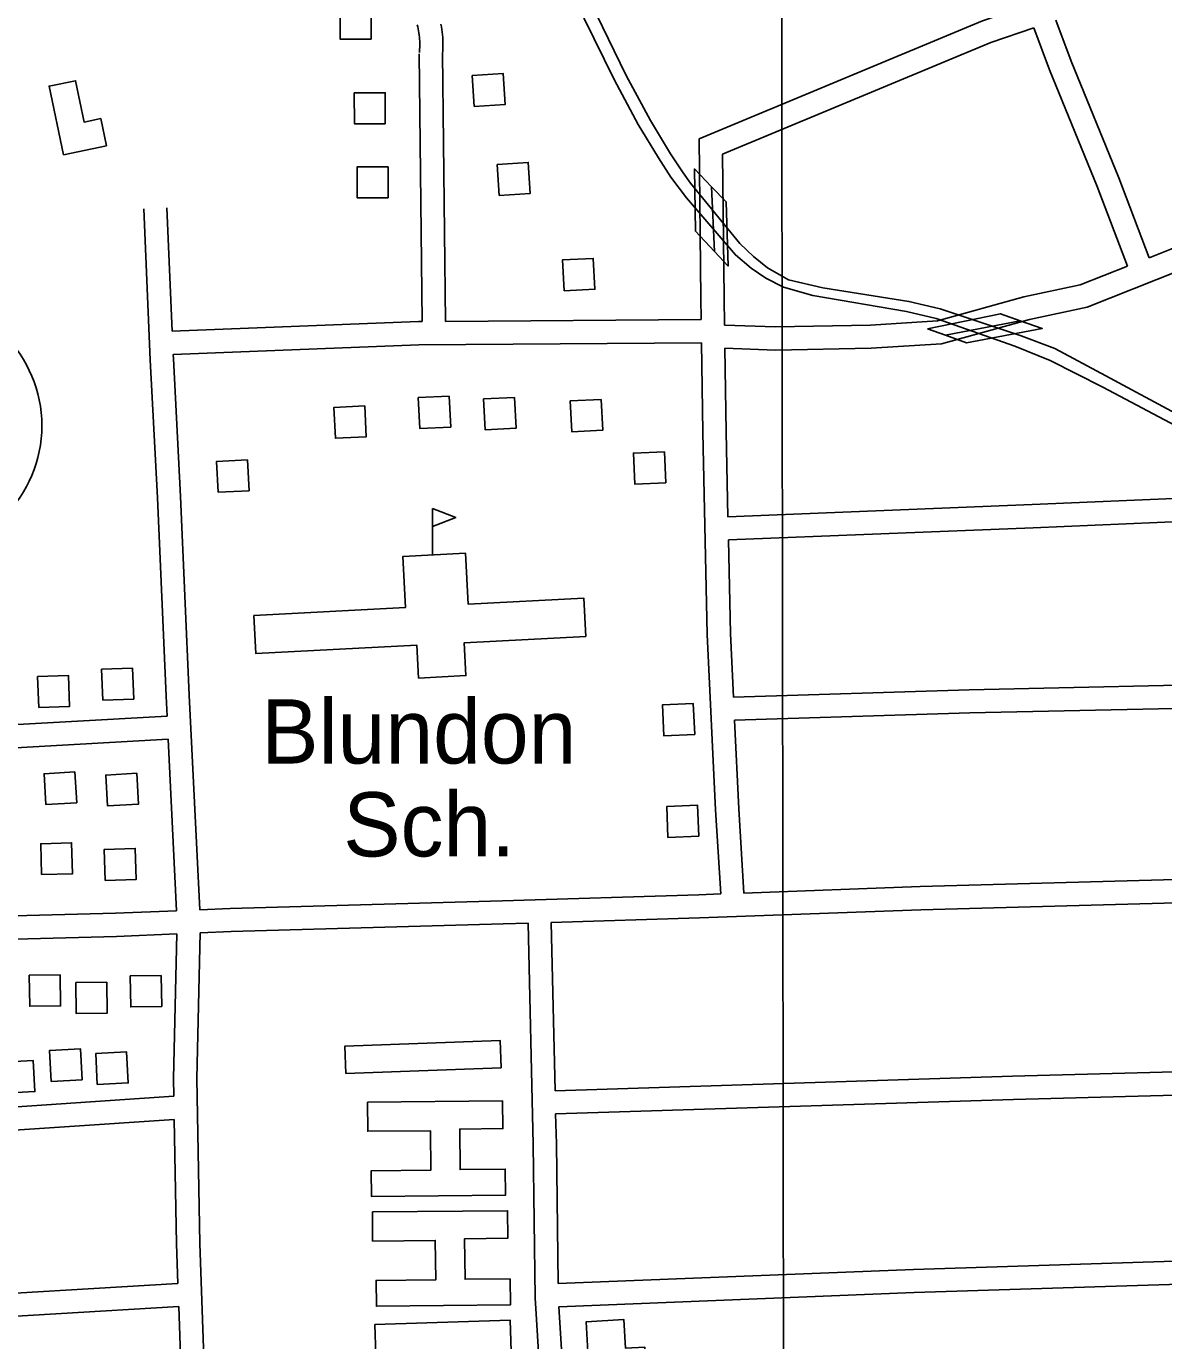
# Model space of a CAD drawing. Extents: x 3297716 to 3335574, y 688621 to 713991.
# Drawn here: x 3327134 to 3328604, y 699056 to 700755 of the extents above; entities that cross this region are included whole.
import ezdxf

# ---------------------------------------------------------------- set-up
doc = ezdxf.new("R2010")
doc.units = 0
for name, color, linetype in [('V-BLDG-IDEN', 7, 'Continuous'), ('V-BLDG-OTLN', 7, 'Continuous'), ('V-BRDG-OTLN', 7, 'Continuous'), ('V-GRID-MAJR', 7, 'Continuous'), ('V-ROAD-CNTR', 7, 'Continuous'), ('V-ROAD-IDEN', 7, 'Continuous'), ('V-TOPO-SHOR', 7, 'Continuous')]:
    doc.layers.add(name, color=color, linetype=linetype)

msp = doc.modelspace()

# ---------------------------------------------------------------- linework, layer by layer
at = {"layer": 'V-BLDG-OTLN'}
msp.add_line((3327658.5, 700071.2), (3327658.7, 700131.2), dxfattribs=at)
for points in [[(3327579.3, 700737.8), (3327579.2, 700777.8), (3327539.2, 700777.8), (3327539.3, 700737.8)], [(3327710, 700690.8), (3327712.6, 700650.9), (3327752.5, 700653.5), (3327749.9, 700693.4)], [(3327181.5, 700588.6), (3327163.1, 700677.2), (3327197.2, 700684.2), (3327208.3, 700630.8), (3327229.9, 700635.3), (3327237.2, 700600.2)], [(3327597.6, 700628.6), (3327597.5, 700668.6), (3327557.5, 700668.5), (3327557.6, 700628.5)], [(3327742.3, 700575.9), (3327744.9, 700536), (3327784.8, 700538.6), (3327782.2, 700578.5)], [(3327601.3, 700532.7), (3327601.2, 700572.7), (3327561.2, 700572.7), (3327561.3, 700532.7)], [(3327828.6, 700412.5), (3327868.5, 700414.7), (3327866.3, 700454.6), (3327826.4, 700452.5)], [(3327680.2, 700276.6), (3327640.2, 700274.6), (3327642.2, 700234.6), (3327682.1, 700236.6)], [(3327764.5, 700274.9), (3327724.6, 700272.9), (3327726.6, 700233), (3327766.5, 700235)], [(3327876.5, 700272.3), (3327836.6, 700270.3), (3327838.6, 700230.4), (3327878.5, 700232.3)], [(3327571, 700263.9), (3327531.1, 700261.9), (3327533, 700222), (3327573, 700223.9)], [(3327959.9, 700164.5), (3327958.2, 700204.5), (3327918.3, 700202.8), (3327920, 700162.8)], [(3327419.6, 700194.1), (3327379.6, 700192.1), (3327381.6, 700152.2), (3327421.5, 700154.2)], [(3327658.7, 700131.2), (3327688.6, 700119.5), (3327658.6, 700108.1)], [(3327427.8, 699992.8), (3327623.6, 700003.2), (3327620.1, 700069.1), (3327701.3, 700073.5), (3327704.8, 700007.5), (3327854, 700015.5), (3327856.7, 699966), (3327699.6, 699957.7), (3327701.8, 699915.3), (3327640.5, 699912.1), (3327638.2, 699954.7), (3327430.4, 699943.7)], [(3327149.7, 699873.9), (3327189.6, 699875.5), (3327188, 699915.5), (3327148.1, 699913.9)], [(3327232.4, 699883.4), (3327272.4, 699885), (3327270.8, 699925), (3327230.8, 699923.4)], [(3327997.4, 699839.2), (3327995.6, 699879.1), (3327955.7, 699877.4), (3327957.4, 699837.5)], [(3327196.4, 699790.9), (3327156.5, 699788.4), (3327158.9, 699748.5), (3327198.8, 699750.9)], [(3327276.3, 699789.1), (3327236.3, 699786.7), (3327238.7, 699746.8), (3327278.7, 699749.2)], [(3328002.8, 699707.8), (3328001.1, 699747.7), (3327961.2, 699746), (3327962.9, 699706.1)], [(3327153.4, 699658), (3327193.4, 699659.2), (3327192.2, 699699.2), (3327152.2, 699698)], [(3327235.6, 699650.6), (3327275.6, 699651.8), (3327274.4, 699691.8), (3327234.4, 699690.6)], [(3327177.4, 699528.4), (3327137.4, 699527.9), (3327138, 699487.9), (3327178, 699488.4)], [(3327308, 699527.6), (3327268, 699527), (3327268.6, 699487), (3327308.6, 699487.6)], [(3327237.7, 699519), (3327197.7, 699518.4), (3327198.2, 699478.4), (3327238.2, 699479)], [(3327747.4, 699408.2), (3327546.7, 699401), (3327545.4, 699436.3), (3327746.1, 699443.5)], [(3327165.9, 699390.8), (3327205.8, 699392.9), (3327203.8, 699432.8), (3327163.8, 699430.8)], [(3327225.4, 699386.8), (3327265.4, 699388.8), (3327263.3, 699428.8), (3327223.4, 699426.7)], [(3327104.7, 699375.6), (3327144.7, 699377.6), (3327142.6, 699417.6), (3327102.7, 699415.5)], [(3327574.6, 699363.9), (3327749.2, 699365.5), (3327749.5, 699329.7), (3327693.8, 699329.2), (3327694.3, 699276.8), (3327752.6, 699277.4), (3327752.9, 699243.7), (3327579.7, 699242.1), (3327579.4, 699275.2), (3327656.4, 699275.9), (3327655.9, 699327), (3327574.9, 699326.2)], [(3327580.9, 699222), (3327755.5, 699223.6), (3327755.8, 699187.9), (3327700.1, 699187.4), (3327700.6, 699135), (3327758.9, 699135.5), (3327759.2, 699101.8), (3327586, 699100.2), (3327585.7, 699133.4), (3327662.7, 699134.1), (3327662.2, 699185.1), (3327581.2, 699184.4)], [(3327584.2, 699076.4), (3327759, 699081.9), (3327760.3, 699042.2), (3327585.4, 699036.8)], [(3327934.8, 699014.4), (3327861.2, 699010.2), (3327857.2, 699080.1), (3327905.9, 699082.9), (3327908, 699045.8), (3327932.9, 699047.2)]]:
    msp.add_lwpolyline(points, close=True, dxfattribs=at)
at = {"layer": 'V-BRDG-OTLN'}
for p, q in [((3328023.1, 700463.3), (3328019.3, 700547)), ((3328321.4, 700355.2), (3328418.2, 700373.9))]:
    msp.add_line(p, q, dxfattribs=at)
for points in [[(3327998.4, 700489.6), (3327997, 700570.1), (3328019.3, 700547), (3328038, 700527.5), (3328040.5, 700444.7), (3328023.1, 700463.3)], [(3328298.3, 700363.3), (3328392.4, 700383), (3328418.2, 700373.9), (3328446.6, 700364), (3328348.7, 700345.5), (3328321.4, 700355.2)]]:
    msp.add_lwpolyline(points, close=True, dxfattribs=at)
at = {"layer": 'V-GRID-MAJR'}
msp.add_spline([(3328118.7, 694026.2), (3328114.7, 697055), (3328106.8, 703116.6), (3328098.9, 709178.2), (3328094.9, 712211)], degree=3, dxfattribs=at)
at = {"layer": 'V-ROAD-CNTR'}
for points in [[(3328425.1, 700780.7), (3328369.3, 700761.7), (3328003.2, 700609), (3328005.3, 700403.2), (3328005.7, 700375.5)], [(3328464.1, 700762.3), (3328484.1, 700709.3), (3328545.4, 700558.6), (3328584.8, 700455.4)], [(3327638.9, 700756.4), (3327639.5, 700753.8), (3327640.1, 700751.2), (3327640.6, 700748.6), (3327641, 700746), (3327641.4, 700743.3), (3327641.7, 700740.7), (3327641.9, 700738), (3327642, 700735.4), (3327642.1, 700732.7), (3327642.1, 700730.1), (3327642.1, 700727.4), (3327641.9, 700724.7), (3327641.7, 700722.1), (3327641.6, 700720.5)], [(3327669.5, 700757.2), (3327670.2, 700753.8), (3327670.7, 700750.4), (3327671.2, 700747), (3327671.5, 700743.5), (3327671.8, 700740.1), (3327672, 700736.7), (3327672.1, 700733.2), (3327672.1, 700729.8), (3327672, 700726.3), (3327671.9, 700722.9), (3327671.6, 700719.5), (3327671.4, 700717.6)], [(3328435.7, 700752.6), (3328380, 700733.6), (3328033.4, 700589.1), (3328035.3, 700403.6), (3328035.8, 700368.4)], [(3328435.7, 700752.6), (3328456.1, 700698.4), (3328517.5, 700547.6), (3328556.9, 700444.4)], [(3327641.5, 700718.9), (3327645.3, 700372.9)], [(3327671.5, 700719.2), (3327675.3, 700373.1)], [(3329039.1, 700645), (3328612.8, 700466.5), (3328584.8, 700455.4)], [(3329050.7, 700617.3), (3328624.1, 700438.7), (3328504.4, 700391.6), (3328430, 700375.7), (3328316.2, 700344.1), (3328225.6, 700338.4), (3328101.7, 700335.9), (3328036.3, 700338.4)], [(3327315.6, 699862.9), (3327314.3, 699888.5), (3327303, 700145.2), (3327293.8, 700323.3), (3327285.3, 700518.6)], [(3327322.2, 700360.4), (3327315.3, 700519.9)], [(3328556.9, 700444.4), (3328495.7, 700420.4), (3328422.8, 700404.8), (3328311.2, 700373.8), (3328224.4, 700368.3), (3328102, 700365.9), (3328035.8, 700368.4)], [(3327645.3, 700372.9), (3327640.4, 700372.9), (3327322.2, 700360.4)], [(3328005.7, 700375.5), (3327675.3, 700373.1)], [(3328006.2, 700345.5), (3327641.1, 700342.9), (3327323.5, 700330.4)], [(3328006.2, 700345.5), (3328008, 700230), (3328013.5, 699968.5), (3328024.5, 699741.6), (3328031, 699633.1)], [(3328036.3, 700338.4), (3328038, 700230.5), (3328040.3, 700120.7)], [(3327357.8, 699612.6), (3327344.3, 699889.9), (3327333, 700146.6), (3327323.8, 700324.7), (3327323.5, 700330.4)], [(3329168, 700321.6), (3328748.7, 700149.9), (3328433.6, 700136.4), (3328040.3, 700120.7)], [(3329179.3, 700293.8), (3328755.2, 700120.1), (3328434.9, 700106.4), (3328040.9, 700090.7)], [(3328040.9, 700090.7), (3328043.5, 699969.5), (3328047.5, 699887.4)], [(3328047.5, 699887.4), (3328352.1, 699897), (3328738.3, 699905.3), (3329092.3, 699911.5), (3329337.5, 699917.6)], [(3328048.9, 699857.5), (3328352.9, 699867), (3328738.9, 699875.4), (3329092.9, 699881.5), (3329338.2, 699887.6)], [(3326774, 699832.6), (3327315.6, 699862.9)], [(3328048.9, 699857.5), (3328054.4, 699743.2), (3328061, 699634.2)], [(3326778.2, 699802.7), (3327317, 699832.9)], [(3327327.8, 699611.4), (3327317, 699832.9)], [(3330192.5, 699694.9), (3329911.1, 699679.9), (3329438.3, 699668.6), (3328994.9, 699661.5), (3328650.7, 699652.5), (3328288.8, 699642.5), (3328061, 699634.2)], [(3330194.1, 699665), (3329912.2, 699649.9), (3329438.9, 699638.6), (3328995.6, 699631.5), (3328651.5, 699622.5), (3328289.8, 699612.6), (3328003.7, 699602.1), (3327812, 699596.2)], [(3328031, 699633.1), (3328002.7, 699632), (3327749.1, 699624.3), (3327397.2, 699614.3), (3327357.8, 699612.6)], [(3327327.8, 699611.4), (3327249, 699608.1), (3326806.4, 699596.5), (3326604.4, 699584.4), (3326292.1, 699578.1), (3326126.6, 699569.6), (3325915.5, 699560.7), (3325815.5, 699559.2)], [(3327782, 699595.3), (3327750, 699594.3), (3327398.2, 699584.3), (3327358.2, 699582.6)], [(3327782, 699595.3), (3327788.6, 699309.3), (3327791.2, 699110.8), (3327805.1, 698886.6)], [(3327812, 699596.2), (3327817, 699378.7)], [(3327328.2, 699581.4), (3327250.1, 699578.1), (3326807.7, 699566.5), (3326605.6, 699554.4), (3326293.2, 699548.1), (3326128, 699539.6), (3326014.6, 699534.8)], [(3327324.3, 699371.6), (3327323.9, 699394.4), (3327328.2, 699581.4)], [(3327368.7, 698874.3), (3327357.7, 699181.4), (3327353.9, 699394.3), (3327358.2, 699582.6)], [(3330200.5, 699444.2), (3329918.1, 699433.6), (3329586.1, 699429.3), (3329462.6, 699428.6), (3329104, 699415.5), (3328827.4, 699408.6), (3328408.3, 699397.4), (3327817, 699378.7)], [(3330201.6, 699414.2), (3329918.9, 699403.6), (3329586.4, 699399.3), (3329463.2, 699398.6), (3329104.9, 699385.5), (3328828.2, 699378.7), (3328409.2, 699367.4), (3327817.7, 699348.8)], [(3327324.3, 699371.6), (3327032.8, 699351.9), (3326710.9, 699342), (3326291.4, 699329.2)], [(3327324.9, 699341.6), (3327034.3, 699321.9), (3326711.9, 699312), (3326292.3, 699299.2)], [(3327329.6, 699129.7), (3327327.8, 699180.6), (3327324.9, 699341.6)], [(3327817.7, 699348.8), (3327818.6, 699309.9), (3327821, 699129.3)], [(3330208.2, 699200.4), (3329036.3, 699171.7), (3328280.1, 699147.7), (3327821, 699129.3)], [(3330209, 699170.4), (3329037.1, 699141.7), (3328281.2, 699117.7), (3327822, 699099.3)], [(3327329.6, 699129.7), (3327010.7, 699110.7), (3326730, 699097.5), (3326308.5, 699082.2)], [(3327330.6, 699099.8), (3327012.3, 699080.8), (3326731.3, 699067.5), (3326309.6, 699052.2)], [(3327338.7, 698873.6), (3327330.6, 699099.8)], [(3327822, 699099.3), (3327835.1, 698887.5)]]:
    msp.add_lwpolyline(points, dxfattribs=at)
at = {"layer": 'V-ROAD-IDEN'}
msp.add_circle((3326988.8, 700238.3), 165, dxfattribs=at)
at = {"layer": 'V-TOPO-SHOR'}
for points in [[(3327764.5, 700958.2), (3327808.3, 700862.3), (3327854.7, 700764.7), (3327893.2, 700685.6), (3327924.5, 700627.6), (3327950.6, 700584.4), (3327966.7, 700559.7), (3327986.6, 700533)], [(3327778.6, 700963.5), (3327822.3, 700867.6), (3327870.4, 700770), (3327908.9, 700690.9), (3327940.2, 700632.8), (3327966.2, 700589.7), (3327982.3, 700565), (3327991.9, 700551.6)], [(3327991.9, 700551.6), (3328055.7, 700473.7), (3328073.5, 700457.2), (3328091.6, 700442.2), (3328118.7, 700426.7), (3328163, 700416.5), (3328274.3, 700398.9), (3328314.7, 700389.4), (3328419.2, 700354.4), (3328463, 700337.9), (3328528.9, 700302.9), (3328624.6, 700251.2)], [(3327986.6, 700533), (3328050.1, 700459), (3328070.2, 700442), (3328089.5, 700429), (3328112, 700417.4), (3328150.1, 700406.5), (3328271, 700385.7), (3328309.5, 700377), (3328411.2, 700341.2), (3328456.6, 700322.4), (3328524.8, 700288.2), (3328626.7, 700234.4)]]:
    msp.add_lwpolyline(points, dxfattribs=at)

# ---------------------------------------------------------------- texts
at = {"layer": 'V-BLDG-IDEN'}
msp.add_text('Blundon', height=83, dxfattribs=at).set_placement((3327437.2, 699801.6))
msp.add_text('Sch.', height=83, rotation=0.0211, dxfattribs=at).set_placement((3327543.2, 699681.5))

doc.saveas('drawing.dxf')
